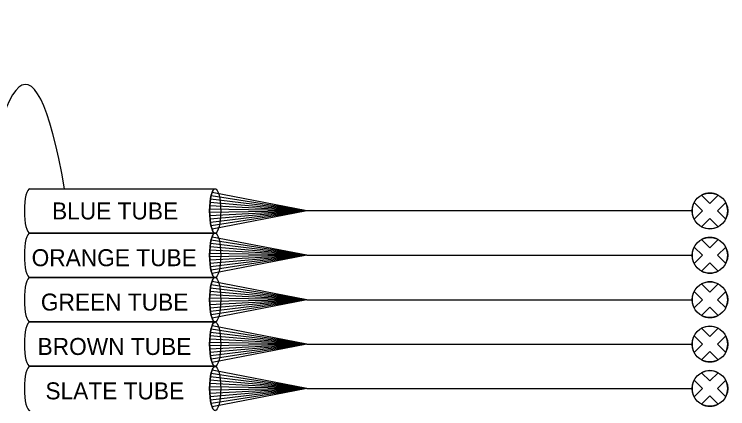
# Model space of a CAD drawing. Extents: x 1805893 to 1833564, y 708898 to 716199.
# Drawn here: x 1831642.7 to 1831739.1, y 715967 to 716020.3 of the extents above; entities that cross this region are included whole.
import ezdxf

# ---------------------------------------------------------------- set-up
doc = ezdxf.new("R2010")
doc.units = 0
doc.layers.add('SH_Data', color=7, linetype='Continuous')

msp = doc.modelspace()

# ---------------------------------------------------------------- linework, layer by layer
at = {"layer": 'SH_Data'}
for p, q in [((1831644.773, 715996.733), (1831669.823, 715996.733)), ((1831644.773, 715996.733), (1831669.823, 715996.733)), ((1831682.244, 715993.733), (1831669.4, 715996.208)), ((1831682.244, 715993.733), (1831669.185, 715995.308)), ((1831682.244, 715993.733), (1831669.27, 715995.758)), ((1831736.727, 715994.75), (1831735.608, 715995.869)), ((1831735.608, 715995.869), (1831736.727, 715994.75)), ((1831736.727, 715994.75), (1831737.846, 715995.869)), ((1831736.727, 715994.75), (1831737.846, 715995.869)), ((1831682.244, 715993.733), (1831669.093, 715994.408)), ((1831682.244, 715993.733), (1831669.128, 715994.858)), ((1831735.71, 715993.733), (1831734.591, 715994.852)), ((1831735.71, 715993.733), (1831734.591, 715994.852)), ((1831737.744, 715993.733), (1831738.863, 715994.852)), ((1831738.863, 715994.852), (1831737.744, 715993.733)), ((1831682.244, 715993.733), (1831669.076, 715993.958)), ((1831682.244, 715993.733), (1831669.076, 715993.508)), ((1831682.244, 715993.733), (1831669.093, 715993.058)), ((1831682.244, 715993.733), (1831669.128, 715992.608)), ((1831682.244, 715993.733), (1831669.185, 715992.158)), ((1831682.244, 715993.733), (1831669.27, 715991.708)), ((1831682.244, 715993.733), (1831669.4, 715991.258)), ((1831734.316, 715993.733), (1831682.244, 715993.733)), ((1831734.591, 715992.614), (1831735.71, 715993.733)), ((1831734.591, 715992.614), (1831735.71, 715993.733)), ((1831738.863, 715992.614), (1831737.744, 715993.733)), ((1831737.744, 715993.733), (1831738.863, 715992.614)), ((1831735.608, 715991.597), (1831736.727, 715992.716)), ((1831736.727, 715992.716), (1831735.608, 715991.597)), ((1831737.846, 715991.597), (1831736.727, 715992.716)), ((1831737.846, 715991.597), (1831736.727, 715992.716)), ((1831669.823, 715990.733), (1831644.773, 715990.733)), ((1831644.773, 715990.733), (1831669.823, 715990.733)), ((1831682.244, 715987.733), (1831669.185, 715989.308)), ((1831682.244, 715987.733), (1831669.27, 715989.758)), ((1831682.244, 715987.733), (1831669.4, 715990.208)), ((1831736.727, 715988.75), (1831735.608, 715989.869)), ((1831735.608, 715989.869), (1831736.727, 715988.75)), ((1831736.727, 715988.75), (1831737.846, 715989.869)), ((1831736.727, 715988.75), (1831737.846, 715989.869)), ((1831682.244, 715987.733), (1831669.093, 715988.408)), ((1831682.244, 715987.733), (1831669.128, 715988.858)), ((1831735.71, 715987.733), (1831734.591, 715988.852)), ((1831735.71, 715987.733), (1831734.591, 715988.852)), ((1831737.744, 715987.733), (1831738.863, 715988.852)), ((1831738.863, 715988.852), (1831737.744, 715987.733)), ((1831682.244, 715987.733), (1831669.076, 715987.958)), ((1831682.244, 715987.733), (1831669.076, 715987.508)), ((1831682.244, 715987.733), (1831669.093, 715987.058)), ((1831682.244, 715987.733), (1831669.128, 715986.608)), ((1831682.244, 715987.733), (1831669.185, 715986.158)), ((1831682.244, 715987.733), (1831669.27, 715985.708)), ((1831682.244, 715987.733), (1831669.4, 715985.258)), ((1831682.244, 715987.733), (1831734.316, 715987.733)), ((1831734.591, 715986.614), (1831735.71, 715987.733)), ((1831734.591, 715986.614), (1831735.71, 715987.733)), ((1831738.863, 715986.614), (1831737.744, 715987.733)), ((1831737.744, 715987.733), (1831738.863, 715986.614)), ((1831735.608, 715985.597), (1831736.727, 715986.716)), ((1831736.727, 715986.716), (1831735.608, 715985.597)), ((1831737.846, 715985.597), (1831736.727, 715986.716)), ((1831737.846, 715985.597), (1831736.727, 715986.716)), ((1831644.773, 715984.733), (1831669.823, 715984.733)), ((1831669.823, 715984.733), (1831644.773, 715984.733)), ((1831682.244, 715981.733), (1831669.27, 715983.758)), ((1831682.244, 715981.733), (1831669.4, 715984.208)), ((1831736.727, 715982.75), (1831735.608, 715983.869)), ((1831735.608, 715983.869), (1831736.727, 715982.75)), ((1831736.727, 715982.75), (1831737.846, 715983.869)), ((1831736.727, 715982.75), (1831737.846, 715983.869)), ((1831682.244, 715981.733), (1831669.128, 715982.858)), ((1831682.244, 715981.733), (1831669.185, 715983.308)), ((1831735.71, 715981.733), (1831734.591, 715982.852)), ((1831735.71, 715981.733), (1831734.591, 715982.852)), ((1831737.744, 715981.733), (1831738.863, 715982.852)), ((1831738.863, 715982.852), (1831737.744, 715981.733)), ((1831682.244, 715981.733), (1831669.076, 715981.958)), ((1831682.244, 715981.733), (1831669.076, 715981.508)), ((1831682.244, 715981.733), (1831669.093, 715982.408)), ((1831682.244, 715981.733), (1831669.093, 715981.058)), ((1831682.244, 715981.733), (1831669.128, 715980.608)), ((1831682.244, 715981.733), (1831669.185, 715980.158)), ((1831682.244, 715981.733), (1831669.27, 715979.708)), ((1831682.244, 715981.733), (1831669.4, 715979.258)), ((1831682.244, 715981.733), (1831734.316, 715981.733)), ((1831734.591, 715980.614), (1831735.71, 715981.733)), ((1831734.591, 715980.614), (1831735.71, 715981.733)), ((1831738.863, 715980.614), (1831737.744, 715981.733)), ((1831737.744, 715981.733), (1831738.863, 715980.614)), ((1831735.608, 715979.597), (1831736.727, 715980.716)), ((1831736.727, 715980.716), (1831735.608, 715979.597)), ((1831737.846, 715979.597), (1831736.727, 715980.716)), ((1831737.846, 715979.597), (1831736.727, 715980.716)), ((1831669.823, 715978.733), (1831644.773, 715978.733)), ((1831644.773, 715978.733), (1831669.823, 715978.733)), ((1831682.244, 715975.733), (1831669.27, 715977.758)), ((1831682.244, 715975.733), (1831669.4, 715978.208)), ((1831736.727, 715976.75), (1831735.608, 715977.869)), ((1831735.608, 715977.869), (1831736.727, 715976.75)), ((1831736.727, 715976.75), (1831737.846, 715977.869)), ((1831736.727, 715976.75), (1831737.846, 715977.869)), ((1831682.244, 715975.733), (1831669.128, 715976.858)), ((1831682.244, 715975.733), (1831669.185, 715977.308)), ((1831735.71, 715975.733), (1831734.591, 715976.852)), ((1831735.71, 715975.733), (1831734.591, 715976.852)), ((1831737.744, 715975.733), (1831738.863, 715976.852)), ((1831738.863, 715976.852), (1831737.744, 715975.733)), ((1831682.244, 715975.733), (1831669.076, 715975.958)), ((1831682.244, 715975.733), (1831669.093, 715976.408)), ((1831682.244, 715975.733), (1831669.076, 715975.508)), ((1831682.244, 715975.733), (1831669.093, 715975.058)), ((1831682.244, 715975.733), (1831669.128, 715974.608)), ((1831682.244, 715975.733), (1831669.185, 715974.158)), ((1831682.244, 715975.733), (1831669.27, 715973.708)), ((1831682.244, 715975.733), (1831669.4, 715973.258)), ((1831682.244, 715975.733), (1831734.316, 715975.733)), ((1831734.591, 715974.614), (1831735.71, 715975.733)), ((1831734.591, 715974.614), (1831735.71, 715975.733)), ((1831738.863, 715974.614), (1831737.744, 715975.733)), ((1831737.744, 715975.733), (1831738.863, 715974.614)), ((1831735.608, 715973.597), (1831736.727, 715974.716)), ((1831736.727, 715974.716), (1831735.608, 715973.597)), ((1831737.846, 715973.597), (1831736.727, 715974.716)), ((1831737.846, 715973.597), (1831736.727, 715974.716)), ((1831669.823, 715972.733), (1831644.773, 715972.733)), ((1831644.773, 715972.733), (1831669.823, 715972.733)), ((1831682.244, 715969.733), (1831669.4, 715972.208)), ((1831682.244, 715969.733), (1831669.185, 715971.308)), ((1831682.244, 715969.733), (1831669.27, 715971.758)), ((1831736.727, 715970.75), (1831735.608, 715971.869)), ((1831735.608, 715971.869), (1831736.727, 715970.75)), ((1831736.727, 715970.75), (1831737.846, 715971.869)), ((1831736.727, 715970.75), (1831737.846, 715971.869)), ((1831682.244, 715969.733), (1831669.093, 715970.408)), ((1831682.244, 715969.733), (1831669.128, 715970.858)), ((1831735.71, 715969.733), (1831734.591, 715970.852)), ((1831735.71, 715969.733), (1831734.591, 715970.852)), ((1831737.744, 715969.733), (1831738.863, 715970.852)), ((1831738.863, 715970.852), (1831737.744, 715969.733)), ((1831682.244, 715969.733), (1831669.076, 715969.958)), ((1831682.244, 715969.733), (1831669.076, 715969.508)), ((1831682.244, 715969.733), (1831669.093, 715969.058)), ((1831682.244, 715969.733), (1831669.128, 715968.608)), ((1831682.244, 715969.733), (1831669.185, 715968.158)), ((1831682.244, 715969.733), (1831669.27, 715967.708)), ((1831682.244, 715969.733), (1831669.4, 715967.258)), ((1831682.244, 715969.733), (1831734.316, 715969.733)), ((1831734.591, 715968.614), (1831735.71, 715969.733)), ((1831734.591, 715968.614), (1831735.71, 715969.733)), ((1831738.863, 715968.614), (1831737.744, 715969.733)), ((1831737.744, 715969.733), (1831738.863, 715968.614)), ((1831735.608, 715967.597), (1831736.727, 715968.716)), ((1831736.727, 715968.716), (1831735.608, 715967.597)), ((1831737.846, 715967.597), (1831736.727, 715968.716)), ((1831737.846, 715967.597), (1831736.727, 715968.716))]:
    msp.add_line(p, q, dxfattribs=at)
for centre in [(1831736.727, 715993.733), (1831736.727, 715987.733), (1831736.727, 715981.733), (1831736.727, 715975.733), (1831736.727, 715969.733)]:
    msp.add_circle(centre, 2.411, dxfattribs=at)
for centre, start, end in [((1831736.727, 715993.733), 62.353, 117.647), ((1831736.727, 715993.733), 152.353, 207.647), ((1831736.727, 715993.733), 332.353, 27.647), ((1831736.727, 715993.733), 242.353, 297.647), ((1831736.727, 715987.733), 62.353, 117.647), ((1831736.727, 715987.733), 152.353, 207.647), ((1831736.727, 715987.733), 332.353, 27.647), ((1831736.727, 715987.733), 242.353, 297.647), ((1831736.727, 715981.733), 62.353, 117.647), ((1831736.727, 715981.733), 152.353, 207.647), ((1831736.727, 715981.733), 332.353, 27.647), ((1831736.727, 715981.733), 242.353, 297.647), ((1831736.727, 715975.733), 62.353, 117.647), ((1831736.727, 715975.733), 152.353, 207.647), ((1831736.727, 715975.733), 332.353, 27.647), ((1831736.727, 715975.733), 242.353, 297.647), ((1831736.727, 715969.733), 62.353, 117.647), ((1831736.727, 715969.733), 152.353, 207.647), ((1831736.727, 715969.733), 332.353, 27.647), ((1831736.727, 715969.733), 242.353, 297.647)]:
    msp.add_arc(centre, 2.411, start, end, dxfattribs=at)
for centre, major_axis, ratio, start_param, end_param in [((1831644.17, 715924.733), (0, -86.094), 0.112175, 2.561295, 6.863483), ((1831644.17, 715924.733), (0, -86.094), 0.112175, 2.561295, 6.863483), ((1831644.773, 715993.733), (0, -3), 0.25, 3.141593, 6.283185), ((1831644.773, 715993.733), (0, -3), 0.25, 3.141593, 6.283185), ((1831669.823, 715993.733), (0, -3), 0.25, 3.141593, 6.283185), ((1831644.773, 715987.733), (0, -3), 0.25, 3.141593, 6.283185), ((1831644.773, 715987.733), (0, -3), 0.25, 3.141593, 6.283185), ((1831669.823, 715987.733), (0, -3), 0.25, 3.141593, 6.283185), ((1831644.773, 715981.733), (0, -3), 0.25, 3.141593, 6.283185), ((1831644.773, 715981.733), (0, -3), 0.25, 3.141593, 6.283185), ((1831669.823, 715981.733), (0, -3), 0.25, 3.141593, 6.283185), ((1831644.773, 715975.733), (0, -3), 0.25, 3.141593, 6.283185), ((1831644.773, 715975.733), (0, -3), 0.25, 3.141593, 6.283185), ((1831669.823, 715975.733), (0, -3), 0.25, 3.141593, 6.283185), ((1831644.773, 715969.733), (0, -3), 0.25, 3.141593, 6.283185), ((1831644.773, 715969.733), (0, -3), 0.25, 3.141593, 6.283185), ((1831669.823, 715969.733), (0, -3), 0.25, 3.141593, 6.283185)]:
    msp.add_ellipse(centre, major_axis=major_axis, ratio=ratio, start_param=start_param, end_param=end_param, dxfattribs=at)
for centre in [(1831669.823, 715993.733), (1831669.823, 715987.733), (1831669.823, 715981.733), (1831669.823, 715975.733), (1831669.823, 715969.733)]:
    msp.add_ellipse(centre, major_axis=(0, -3), ratio=0.25, dxfattribs=at)

# ---------------------------------------------------------------- texts
for s, height, p in [('BLUE TUBE', 2.2947, (1831647.768, 715992.585)), ('ORANGE TUBE', 2.29468, (1831645.008, 715986.264)), ('GREEN TUBE', 2.2947, (1831646.255, 715980.264)), ('BROWN TUBE', 2.2947, (1831645.811, 715974.264)), ('SLATE TUBE', 2.2947, (1831646.877, 715968.264))]:
    msp.add_text(s, height=height, dxfattribs=at).set_placement(p)

doc.saveas('drawing.dxf')
